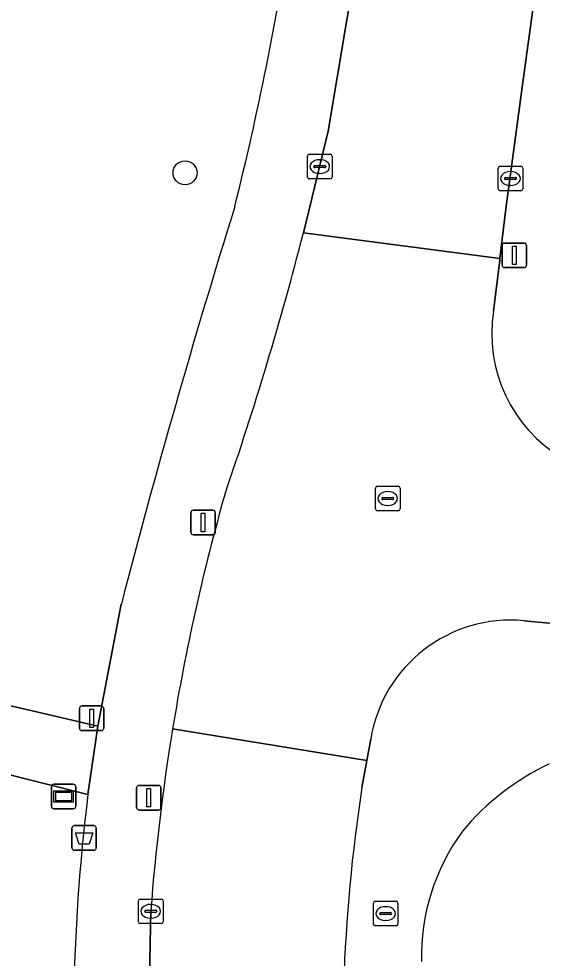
# Model space of a CAD drawing. Extents: x 161258 to 161838, y 380833 to 381727.
# Drawn here: x 161547.08 to 161568.37, y 381433.33 to 381471.56 of the extents above; entities that cross this region are included whole.
import ezdxf

# ---------------------------------------------------------------- set-up
doc = ezdxf.new("R2010")
doc.units = 0
for name, color, linetype in [('IMGEO_Afsluitpaal', 7, 'Continuous'), ('IMGEO_Afvalbak', 7, 'Continuous'), ('IMGEO_Boom', 7, 'Continuous'), ('IMGEO_Brandkraan', 7, 'Continuous'), ('IMGEO_Erf', 7, 'Continuous'), ('IMGEO_Groenvoorziening', 7, 'Continuous'), ('IMGEO_Kolk', 7, 'Continuous'), ('IMGEO_Lichtmast', 7, 'Continuous'), ('IMGEO_Rijbaan_lokaal_open', 7, 'Continuous'), ('IMGEO_Rioolput', 7, 'Continuous'), ('IMGEO_Verklikker', 7, 'Continuous'), ('IMGEO_Voetpad_gesloten', 7, 'Continuous'), ('IMGEO_Voetpad_open', 7, 'Continuous')]:
    doc.layers.add(name, color=color, linetype=linetype)

msp = doc.modelspace()

# ---------------------------------------------------------------- linework, layer by layer
at = {"layer": 'IMGEO_Afsluitpaal'}
for p, q in [((161549.642, 381443.596), (161550.432, 381443.596)), ((161550.432, 381443.596), (161549.642, 381443.596)), ((161549.542, 381442.696), (161549.542, 381443.496)), ((161549.542, 381443.496), (161549.542, 381442.696)), ((161550.532, 381443.496), (161550.532, 381442.696)), ((161550.532, 381442.696), (161550.532, 381443.496)), ((161550.432, 381442.596), (161549.642, 381442.596)), ((161549.642, 381442.596), (161550.432, 381442.596))]:
    msp.add_line(p, q, dxfattribs=at)
msp.add_lwpolyline([(161549.962, 381443.471), (161550.112, 381443.471), (161550.112, 381442.721), (161549.962, 381442.721), (161549.962, 381443.471)], dxfattribs=at)
for centre, start, end in [((161549.642, 381443.496), 90, 180), ((161549.642, 381443.496), 90, 180), ((161550.432, 381443.496), 0, 90), ((161550.432, 381443.496), 360, 90), ((161549.642, 381442.696), 180, 270), ((161549.642, 381442.696), 180, 270), ((161550.432, 381442.696), 270, 0), ((161550.432, 381442.696), 270, 0)]:
    msp.add_arc(centre, 0.1, start, end, dxfattribs=at)
at = {"layer": 'IMGEO_Afvalbak'}
for p, q in [((161549.242, 381437.826), (161549.242, 381438.626)), ((161549.242, 381438.626), (161549.242, 381437.826)), ((161549.342, 381438.726), (161550.132, 381438.726)), ((161550.132, 381438.726), (161549.342, 381438.726)), ((161550.232, 381438.626), (161550.232, 381437.826)), ((161550.232, 381437.826), (161550.232, 381438.626)), ((161550.132, 381437.726), (161549.342, 381437.726)), ((161549.342, 381437.726), (161550.132, 381437.726))]:
    msp.add_line(p, q, dxfattribs=at)
msp.add_lwpolyline([(161549.385, 381438.44), (161550.089, 381438.44), (161549.94, 381437.97), (161549.534, 381437.97), (161549.385, 381438.44)], dxfattribs=at)
for centre, start, end in [((161549.342, 381438.626), 90, 180), ((161549.342, 381438.626), 90, 180), ((161550.132, 381438.626), 0, 90), ((161550.132, 381438.626), 360, 90), ((161549.342, 381437.826), 180, 270), ((161549.342, 381437.826), 180, 270), ((161550.132, 381437.826), 270, 0), ((161550.132, 381437.826), 270, 0)]:
    msp.add_arc(centre, 0.1, start, end, dxfattribs=at)
at = {"layer": 'IMGEO_Boom'}
msp.add_circle((161553.842, 381465.292), 0.489, dxfattribs=at)
at = {"layer": 'IMGEO_Brandkraan'}
for p, q in [((161561.505, 381434.722), (161561.505, 381435.574)), ((161561.58, 381435.648), (161562.432, 381435.648)), ((161562.506, 381435.574), (161562.506, 381434.722)), ((161561.807, 381435.191), (161562.205, 381435.191)), ((161561.993, 381435.428), (161562.018, 381435.428)), ((161561.764, 381435.142), (161561.764, 381435.154)), ((161562.202, 381435.105), (161561.804, 381435.105)), ((161562.016, 381434.868), (161561.991, 381434.868)), ((161562.248, 381435.154), (161562.248, 381435.142)), ((161562.432, 381434.648), (161561.58, 381434.648))]:
    msp.add_line(p, q, dxfattribs=at)
for points in [[(161561.505, 381434.722), (161561.505, 381435.574)], [(161561.58, 381435.648), (161562.432, 381435.648)], [(161562.506, 381435.574), (161562.506, 381434.722)], [(161562.432, 381434.648), (161561.58, 381434.648)]]:
    msp.add_lwpolyline(points, dxfattribs=at)
for centre, radius, start, end in [((161561.582, 381435.572), 0.0765, 91.552, 178.448), ((161561.582, 381435.572), 0.0765, 91.552, 178.448), ((161562.43, 381435.572), 0.0765, 1.552, 88.448), ((161562.43, 381435.572), 0.0765, 1.552, 88.448), ((161561.804, 381435.151), 0.0403, 85.8775, 175.7526), ((161562.209, 381435.153), 0.0386, 1.7309, 96.639), ((161561.801, 381435.141), 0.0366, 178.938, 274.7102), ((161562.205, 381435.148), 0.043, 264.8664, 352.4533), ((161561.582, 381434.724), 0.0765, 181.552, 268.448), ((161561.582, 381434.724), 0.0765, 181.552, 268.448), ((161562.43, 381434.724), 0.0765, 271.552, 358.448), ((161562.43, 381434.724), 0.0765, 271.552, 358.448)]:
    msp.add_arc(centre, radius, start, end, dxfattribs=at)
for centre, major_axis, ratio, start_param, end_param in [((161561.992, 381435.148), (-0.387, 0.002), 0.722429, 4.712389, 7.853982), ((161562.017, 381435.148), (-0.39, 0.002), 0.717154, 1.570796, 4.712389)]:
    msp.add_ellipse(centre, major_axis=major_axis, ratio=ratio, start_param=start_param, end_param=end_param, dxfattribs=at)
at = {"layer": 'IMGEO_Erf'}
for centre, radius, start, end in [((161573.102, 381431.863), 10.374, 115.3339, 140.259), ((161572.133, 381433.38), 8.676, 143.8776, 181.1914)]:
    msp.add_arc(centre, radius, start, end, dxfattribs=at)
at = {"layer": 'IMGEO_Groenvoorziening'}
for points in [[(161517.777, 381450.373), (161550.293, 381442.78), (161551.25, 381447.745)], [(161549.893, 381439.987), (161527.688, 381445.582)]]:
    msp.add_lwpolyline(points, dxfattribs=at)
for centre, radius, start, end in [((161436.621, 381493.719), 122.914, 345.96834, 351.42332), ((161887.085, 381360.591), 346.959, 162.67422, 165.45183), ((161627.54, 381430.373), 78.24, 172.94181, 179.13517)]:
    msp.add_arc(centre, radius, start, end, dxfattribs=at)
at = {"layer": 'IMGEO_Kolk'}
for p, q in [((161558.824, 381465.119), (161558.824, 381465.971)), ((161558.899, 381466.045), (161559.751, 381466.045)), ((161559.312, 381465.825), (161559.337, 381465.825)), ((161559.825, 381465.971), (161559.825, 381465.119)), ((161559.083, 381465.539), (161559.083, 381465.551)), ((161559.521, 381465.502), (161559.123, 381465.502)), ((161559.126, 381465.588), (161559.524, 381465.588)), ((161559.567, 381465.551), (161559.567, 381465.539)), ((161566.584, 381464.634), (161566.584, 381465.486)), ((161566.659, 381465.56), (161567.511, 381465.56)), ((161567.585, 381465.486), (161567.585, 381464.634)), ((161559.751, 381465.045), (161558.899, 381465.045)), ((161559.335, 381465.265), (161559.31, 381465.265)), ((161566.843, 381465.054), (161566.843, 381465.066)), ((161567.281, 381465.017), (161566.883, 381465.017)), ((161566.886, 381465.103), (161567.284, 381465.103)), ((161567.072, 381465.34), (161567.097, 381465.34)), ((161567.327, 381465.066), (161567.327, 381465.054)), ((161567.095, 381464.78), (161567.07, 381464.78)), ((161567.511, 381464.56), (161566.659, 381464.56)), ((161551.946, 381434.814), (161551.946, 381435.666)), ((161552.021, 381435.74), (161552.873, 381435.74)), ((161552.947, 381435.666), (161552.947, 381434.814)), ((161552.205, 381435.234), (161552.205, 381435.246)), ((161552.643, 381435.197), (161552.245, 381435.197)), ((161552.248, 381435.283), (161552.646, 381435.283)), ((161552.434, 381435.52), (161552.459, 381435.52)), ((161552.689, 381435.246), (161552.689, 381435.234)), ((161552.457, 381434.96), (161552.432, 381434.96)), ((161552.873, 381434.74), (161552.021, 381434.74))]:
    msp.add_line(p, q, dxfattribs=at)
for points in [[(161558.824, 381465.119), (161558.824, 381465.971)], [(161558.899, 381466.045), (161559.751, 381466.045)], [(161559.825, 381465.971), (161559.825, 381465.119)], [(161566.584, 381464.634), (161566.584, 381465.486)], [(161566.659, 381465.56), (161567.511, 381465.56)], [(161567.585, 381465.486), (161567.585, 381464.634)], [(161559.751, 381465.045), (161558.899, 381465.045)], [(161567.511, 381464.56), (161566.659, 381464.56)], [(161551.946, 381434.814), (161551.946, 381435.666)], [(161552.021, 381435.74), (161552.873, 381435.74)], [(161552.947, 381435.666), (161552.947, 381434.814)], [(161552.873, 381434.74), (161552.021, 381434.74)]]:
    msp.add_lwpolyline(points, dxfattribs=at)
for centre, radius, start, end in [((161558.901, 381465.969), 0.0765, 91.552, 178.448), ((161558.901, 381465.969), 0.0765, 91.552, 178.448), ((161559.749, 381465.969), 0.0765, 1.552, 88.448), ((161559.749, 381465.969), 0.0765, 1.552, 88.448), ((161559.123, 381465.548), 0.0403, 85.8775, 175.7526), ((161559.12, 381465.538), 0.0366, 178.938, 274.7102), ((161559.524, 381465.545), 0.043, 264.8664, 352.4533), ((161559.528, 381465.55), 0.0386, 1.7309, 96.639), ((161566.661, 381465.484), 0.0765, 91.552, 178.448), ((161566.661, 381465.484), 0.0765, 91.552, 178.448), ((161567.509, 381465.484), 0.0765, 1.552, 88.448), ((161567.509, 381465.484), 0.0765, 1.552, 88.448), ((161558.901, 381465.121), 0.0765, 181.552, 268.448), ((161558.901, 381465.121), 0.0765, 181.552, 268.448), ((161559.749, 381465.121), 0.0765, 271.552, 358.448), ((161559.749, 381465.121), 0.0765, 271.552, 358.448), ((161566.883, 381465.063), 0.0403, 85.8775, 175.7526), ((161566.88, 381465.053), 0.0366, 178.938, 274.7102), ((161567.284, 381465.06), 0.043, 264.8664, 352.4533), ((161567.288, 381465.065), 0.0386, 1.7309, 96.639), ((161566.661, 381464.636), 0.0765, 181.552, 268.448), ((161566.661, 381464.636), 0.0765, 181.552, 268.448), ((161567.509, 381464.636), 0.0765, 271.552, 358.448), ((161567.509, 381464.636), 0.0765, 271.552, 358.448), ((161552.023, 381435.664), 0.0765, 91.552, 178.448), ((161552.023, 381435.664), 0.0765, 91.552, 178.448), ((161552.871, 381435.664), 0.0765, 1.552, 88.448), ((161552.871, 381435.664), 0.0765, 1.552, 88.448), ((161552.245, 381435.243), 0.0403, 85.8775, 175.7526), ((161552.242, 381435.233), 0.0366, 178.938, 274.7102), ((161552.646, 381435.24), 0.043, 264.8664, 352.4533), ((161552.65, 381435.245), 0.0386, 1.7309, 96.639), ((161552.023, 381434.816), 0.0765, 181.552, 268.448), ((161552.023, 381434.816), 0.0765, 181.552, 268.448), ((161552.871, 381434.816), 0.0765, 271.552, 358.448), ((161552.871, 381434.816), 0.0765, 271.552, 358.448)]:
    msp.add_arc(centre, radius, start, end, dxfattribs=at)
for centre, major_axis, ratio, start_param, end_param in [((161559.311, 381465.545), (-0.387, 0.002), 0.722429, 4.712389, 7.853982), ((161559.336, 381465.545), (-0.39, 0.002), 0.717154, 1.570796, 4.712389), ((161567.071, 381465.06), (-0.387, 0.002), 0.722429, 4.712389, 7.853982), ((161567.096, 381465.06), (-0.39, 0.002), 0.717154, 1.570796, 4.712389), ((161552.433, 381435.24), (-0.387, 0.002), 0.722429, 4.712389, 7.853982), ((161552.458, 381435.24), (-0.39, 0.002), 0.717154, 1.570796, 4.712389)]:
    msp.add_ellipse(centre, major_axis=major_axis, ratio=ratio, start_param=start_param, end_param=end_param, dxfattribs=at)
at = {"layer": 'IMGEO_Lichtmast'}
for p, q in [((161566.742, 381461.535), (161566.742, 381462.335)), ((161566.742, 381462.335), (161566.742, 381461.535)), ((161566.842, 381462.435), (161567.632, 381462.435)), ((161567.632, 381462.435), (161566.842, 381462.435)), ((161567.732, 381462.335), (161567.732, 381461.535)), ((161567.732, 381461.535), (161567.732, 381462.335)), ((161567.632, 381461.435), (161566.842, 381461.435)), ((161566.842, 381461.435), (161567.632, 381461.435)), ((161554.081, 381450.661), (161554.081, 381451.461)), ((161554.081, 381451.461), (161554.081, 381450.661)), ((161554.181, 381451.561), (161554.971, 381451.561)), ((161554.971, 381451.561), (161554.181, 381451.561)), ((161555.071, 381451.461), (161555.071, 381450.661)), ((161555.071, 381450.661), (161555.071, 381451.461)), ((161554.971, 381450.561), (161554.181, 381450.561)), ((161554.181, 381450.561), (161554.971, 381450.561)), ((161551.873, 381439.461), (161551.873, 381440.261)), ((161551.873, 381440.261), (161551.873, 381439.461)), ((161551.973, 381440.361), (161552.763, 381440.361)), ((161552.763, 381440.361), (161551.973, 381440.361)), ((161552.863, 381440.261), (161552.863, 381439.461)), ((161552.863, 381439.461), (161552.863, 381440.261)), ((161552.763, 381439.361), (161551.973, 381439.361)), ((161551.973, 381439.361), (161552.763, 381439.361))]:
    msp.add_line(p, q, dxfattribs=at)
for points in [[(161567.162, 381462.31), (161567.312, 381462.31), (161567.312, 381461.56), (161567.162, 381461.56), (161567.162, 381462.31)], [(161554.501, 381451.436), (161554.651, 381451.436), (161554.651, 381450.686), (161554.501, 381450.686), (161554.501, 381451.436)], [(161552.293, 381440.236), (161552.443, 381440.236), (161552.443, 381439.486), (161552.293, 381439.486), (161552.293, 381440.236)]]:
    msp.add_lwpolyline(points, dxfattribs=at)
for centre, start, end in [((161566.842, 381462.335), 90, 180), ((161566.842, 381462.335), 90, 180), ((161567.632, 381462.335), 0, 90), ((161567.632, 381462.335), 360, 90), ((161566.842, 381461.535), 180, 270), ((161566.842, 381461.535), 180, 270), ((161567.632, 381461.535), 270, 0), ((161567.632, 381461.535), 270, 0), ((161554.181, 381451.461), 90, 180), ((161554.181, 381451.461), 90, 180), ((161554.971, 381451.461), 0, 90), ((161554.971, 381451.461), 360, 90), ((161554.181, 381450.661), 180, 270), ((161554.181, 381450.661), 180, 270), ((161554.971, 381450.661), 270, 0), ((161554.971, 381450.661), 270, 0), ((161551.973, 381440.261), 90, 180), ((161551.973, 381440.261), 90, 180), ((161552.763, 381440.261), 0, 90), ((161552.763, 381440.261), 360, 90), ((161551.973, 381439.461), 180, 270), ((161551.973, 381439.461), 180, 270), ((161552.763, 381439.461), 270, 0), ((161552.763, 381439.461), 270, 0)]:
    msp.add_arc(centre, 0.1, start, end, dxfattribs=at)
at = {"layer": 'IMGEO_Rijbaan_lokaal_open'}
for points in [[(161564.97, 381503.589), (161564.461, 381500), (161563.551, 381493.584), (161562.472, 381485.086), (161561.767, 381479.974), (161561.243, 381476.529), (161561.022, 381474.922), (161560.397, 381471.348), (161559.659, 381466.987), (161558.66, 381462.845), (161566.653, 381461.801), (161566.898, 381463.819), (161567.603, 381469.069), (161569.393, 381482.117), (161569.975, 381486.348), (161570.167, 381487.742), (161571.673, 381499.011), (161571.805, 381500), (161572.723, 381506.947)], [(161566.395, 381459.656), (161566.646, 381461.74), (161566.653, 381461.801), (161558.66, 381462.845)], [(161567.637, 381447.066), (161569.827, 381446.854), (161570.471, 381453.055)], [(161553.335, 381442.659), (161561.242, 381441.374), (161561.397, 381442.241)], [(161561.041, 381440.275), (161561.216, 381441.229), (161561.242, 381441.374), (161553.335, 381442.659)], [(161552.448, 381435.24), (161552.227, 381424.697), (161552.186, 381424.139), (161552.116, 381423.172), (161552.121, 381420.534), (161552.13, 381415.127), (161552.131, 381403.933), (161552.47, 381383.312), (161552.514, 381376.254), (161560.641, 381376.376), (161560.632, 381378.2), (161560.328, 381394.461), (161560.316, 381396.782), (161560.323, 381398.118), (161560.387, 381409.714)]]:
    msp.add_lwpolyline(points, dxfattribs=at)
for centre, radius, start, end in [((161424.413, 381497.423), 138.629, 340.97594, 345.55622), ((161572.205, 381458.735), 5.882, 170.9956, 239.0434), ((161638.365, 381428.727), 86.164, 164.16751, 170.69507), ((161567.095, 381441.32), 5.772, 84.61, 170.815), ((161638.335, 381428.734), 86.133, 170.69629, 175.66811), ((161625.971, 381430.2), 65.707, 171.17998, 178.18432)]:
    msp.add_arc(centre, radius, start, end, dxfattribs=at)
at = {"layer": 'IMGEO_Rioolput'}
for p, q in [((161561.589, 381451.612), (161561.589, 381452.464)), ((161561.664, 381452.538), (161562.516, 381452.538)), ((161562.59, 381452.464), (161562.59, 381451.612)), ((161561.848, 381452.032), (161561.848, 381452.044)), ((161562.286, 381451.995), (161561.888, 381451.995)), ((161561.891, 381452.081), (161562.289, 381452.081)), ((161562.077, 381452.318), (161562.102, 381452.318)), ((161562.332, 381452.044), (161562.332, 381452.032)), ((161562.1, 381451.758), (161562.075, 381451.758)), ((161562.516, 381451.538), (161561.664, 381451.538))]:
    msp.add_line(p, q, dxfattribs=at)
for points in [[(161561.589, 381451.612), (161561.589, 381452.464)], [(161561.664, 381452.538), (161562.516, 381452.538)], [(161562.59, 381452.464), (161562.59, 381451.612)], [(161562.516, 381451.538), (161561.664, 381451.538)]]:
    msp.add_lwpolyline(points, dxfattribs=at)
for centre, radius, start, end in [((161561.666, 381452.462), 0.0765, 91.552, 178.448), ((161561.666, 381452.462), 0.0765, 91.552, 178.448), ((161562.514, 381452.462), 0.0765, 1.552, 88.448), ((161562.514, 381452.462), 0.0765, 1.552, 88.448), ((161561.888, 381452.041), 0.0403, 85.8775, 175.7526), ((161561.885, 381452.031), 0.0366, 178.938, 274.7102), ((161562.289, 381452.038), 0.043, 264.8664, 352.4533), ((161562.293, 381452.043), 0.0386, 1.7309, 96.639), ((161561.666, 381451.614), 0.0765, 181.552, 268.448), ((161561.666, 381451.614), 0.0765, 181.552, 268.448), ((161562.514, 381451.614), 0.0765, 271.552, 358.448), ((161562.514, 381451.614), 0.0765, 271.552, 358.448)]:
    msp.add_arc(centre, radius, start, end, dxfattribs=at)
for centre, major_axis, ratio, start_param, end_param in [((161562.076, 381452.038), (-0.387, 0.002), 0.722429, 4.712389, 7.853982), ((161562.101, 381452.038), (-0.39, 0.002), 0.717154, 1.570796, 4.712389)]:
    msp.add_ellipse(centre, major_axis=major_axis, ratio=ratio, start_param=start_param, end_param=end_param, dxfattribs=at)
at = {"layer": 'IMGEO_Verklikker'}
for p, q in [((161548.407, 381439.512), (161548.407, 381440.312)), ((161548.407, 381440.312), (161548.407, 381439.512)), ((161548.507, 381440.412), (161549.297, 381440.412)), ((161549.297, 381440.412), (161548.507, 381440.412)), ((161549.397, 381440.312), (161549.397, 381439.512)), ((161549.397, 381439.512), (161549.397, 381440.312)), ((161549.297, 381439.412), (161548.507, 381439.412)), ((161548.507, 381439.412), (161549.297, 381439.412))]:
    msp.add_line(p, q, dxfattribs=at)
for points in [[(161548.508, 381440.144), (161549.296, 381440.144), (161549.296, 381439.68), (161548.508, 381439.68), (161548.508, 381440.144)], [(161548.573, 381440.079), (161548.573, 381439.745), (161549.231, 381439.745), (161549.231, 381440.079), (161548.573, 381440.079)]]:
    msp.add_lwpolyline(points, dxfattribs=at)
for centre, start, end in [((161548.507, 381440.312), 90, 180), ((161548.507, 381440.312), 90, 180), ((161549.297, 381440.312), 0, 90), ((161549.297, 381440.312), 360, 90), ((161548.507, 381439.512), 180, 270), ((161548.507, 381439.512), 180, 270), ((161549.297, 381439.512), 270, 0), ((161549.297, 381439.512), 270, 0)]:
    msp.add_arc(centre, 0.1, start, end, dxfattribs=at)
at = {"layer": 'IMGEO_Voetpad_gesloten'}
msp.add_lwpolyline([(161506.448, 381458.879), (161506.511, 381451.149), (161515.602, 381448.646), (161515.619, 381448.674), (161527.785, 381445.812), (161527.688, 381445.582), (161549.893, 381439.987), (161550.293, 381442.78), (161517.777, 381450.373)], dxfattribs=at)
at = {"layer": 'IMGEO_Voetpad_open'}
for points in [[(161572.723, 381506.947), (161571.805, 381500), (161571.673, 381499.011), (161570.167, 381487.742), (161569.975, 381486.348), (161569.393, 381482.117), (161567.603, 381469.069), (161566.898, 381463.819), (161566.653, 381461.801), (161566.646, 381461.74), (161566.395, 381459.656)], [(161558.66, 381462.845), (161559.659, 381466.987), (161560.397, 381471.348), (161561.022, 381474.922), (161561.243, 381476.529), (161561.767, 381479.974)], [(161551.25, 381447.745), (161550.293, 381442.78), (161549.893, 381439.987)], [(161573.655, 381446.484), (161569.827, 381446.854), (161567.637, 381447.066)], [(161561.397, 381442.241), (161561.242, 381441.374), (161561.216, 381441.229), (161561.041, 381440.275)], [(161549.309, 381431.554), (161549.123, 381424.175), (161552.186, 381424.139), (161552.227, 381424.697), (161552.448, 381435.24)]]:
    msp.add_lwpolyline(points, dxfattribs=at)
for centre, radius, start, end in [((161436.621, 381493.719), 122.914, 345.96834, 351.42332), ((161887.085, 381360.591), 346.959, 162.67422, 165.45183), ((161424.413, 381497.423), 138.629, 340.97594, 345.55622), ((161572.205, 381458.735), 5.882, 170.9956, 239.0434), ((161638.365, 381428.727), 86.164, 164.16751, 170.69507), ((161567.095, 381441.32), 5.772, 84.61, 170.815), ((161638.335, 381428.734), 86.133, 170.69629, 175.66811), ((161573.102, 381431.863), 10.374, 115.3339, 140.259), ((161625.971, 381430.2), 65.707, 171.17998, 178.18432), ((161627.54, 381430.373), 78.24, 172.94181, 179.13517), ((161572.133, 381433.38), 8.676, 143.8776, 181.1914)]:
    msp.add_arc(centre, radius, start, end, dxfattribs=at)

doc.saveas('drawing.dxf')
